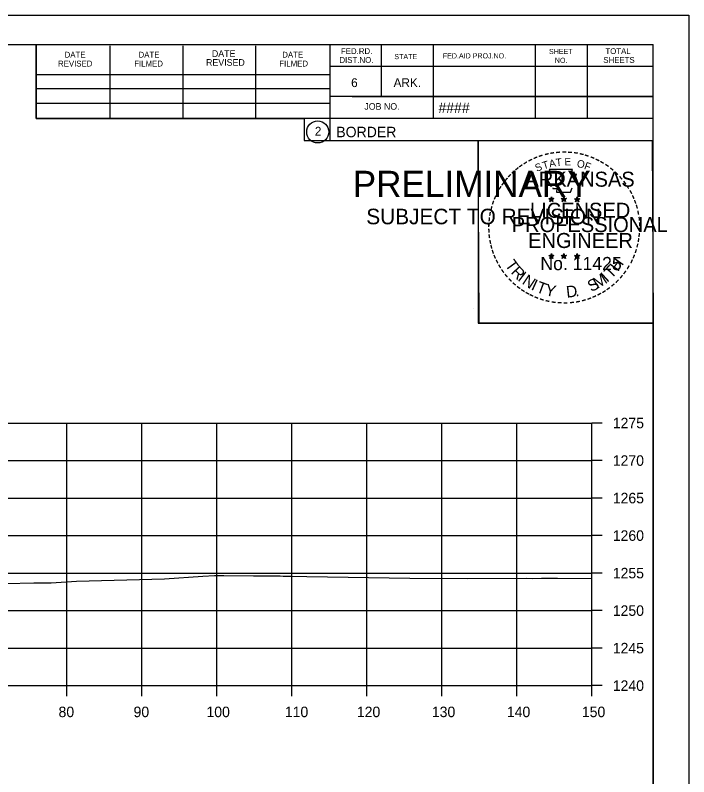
# Model space of a CAD drawing. Extents: x -70 to 701944, y -4 to 666871.
# Drawn here: x 679957.1 to 680046.9, y 652580.8 to 652682.3 of the extents above; entities that cross this region are included whole.
import ezdxf

# ---------------------------------------------------------------- set-up
doc = ezdxf.new("R2010")
doc.units = 0
for name, color, linetype in [('R_Axis', 7, 'Continuous'), ('R_Axis Annot', 7, 'Continuous'), ('R_Border', 7, 'Continuous'), ('R_Border PE', 7, 'Continuous'), ('R_Border Prem', 7, 'Continuous'), ('R_Exist Surface', 7, 'Continuous'), ('R_Grid', 7, 'Continuous'), ('R_No Plot', 7, 'Continuous')]:
    doc.layers.add(name, color=color, linetype=linetype)

msp = doc.modelspace()

# ---------------------------------------------------------------- linework, layer by layer
at = {"layer": 'R_Axis'}
for p, q in [((680033.94, 652592.98), (680033.94, 652627.98)), ((680035.34, 652627.98), (680033.94, 652627.98)), ((680035.34, 652622.98), (680033.94, 652622.98)), ((680035.34, 652617.98), (680033.94, 652617.98)), ((680035.34, 652612.98), (680033.94, 652612.98)), ((680035.34, 652607.98), (680033.94, 652607.98)), ((680035.34, 652602.98), (680033.94, 652602.98)), ((680035.34, 652597.98), (680033.94, 652597.98)), ((679733.94, 652592.98), (680033.94, 652592.98)), ((679963.94, 652591.58), (679963.94, 652592.98)), ((679973.94, 652591.58), (679973.94, 652592.98)), ((679983.94, 652591.58), (679983.94, 652592.98)), ((679993.94, 652591.58), (679993.94, 652592.98)), ((680003.94, 652591.58), (680003.94, 652592.98)), ((680013.94, 652591.58), (680013.94, 652592.98)), ((680023.94, 652591.58), (680023.94, 652592.98)), ((680033.94, 652591.58), (680033.94, 652592.98)), ((680035.34, 652592.98), (680033.94, 652592.98))]:
    msp.add_line(p, q, dxfattribs=at)
at = {"layer": 'R_Border'}
for p, q in [((679725.94, 652678.44), (680042.12, 652678.44)), ((679959.86, 652668.56), (679959.86, 652678.44)), ((679969.72, 652668.56), (679969.72, 652678.24)), ((679979.48, 652668.56), (679979.48, 652678.24)), ((679989.16, 652668.56), (679989.16, 652678.24)), ((679999.02, 652678.44), (679999.02, 652665.64)), ((680005.86, 652678.44), (680005.86, 652671.5)), ((680012.8, 652678.44), (680012.8, 652668.56)), ((680026.38, 652678.44), (680026.38, 652668.56)), ((680033.32, 652678.44), (680033.32, 652668.56)), ((680042.12, 652472.98), (680042.12, 652678.44)), ((680042.12, 652675.5), (679999.02, 652675.5)), ((680042.12, 652675.52), (680042.12, 652675.52)), ((679959.86, 652674.42), (679999.02, 652674.42)), ((679959.86, 652672.56), (679999.02, 652672.56)), ((680042.12, 652671.5), (679999.02, 652671.5)), ((680001.98, 652671.5), (680042.12, 652671.5)), ((679959.86, 652668.56), (679959.86, 652670.62)), ((679959.86, 652670.62), (679999.02, 652670.62)), ((680042.12, 652668.56), (679959.86, 652668.56)), ((679999.02, 652665.64), (680042.12, 652665.64))]:
    msp.add_line(p, q, dxfattribs=at)
msp.add_circle((679997.41, 652666.78), 1.47, dxfattribs=at)
at = {"layer": 'R_Border PE'}
for p, q in [((680028.21, 652657.89), (680028.55, 652657.78)), ((680028.21, 652657.89), (680028.46, 652657.85)), ((680028.21, 652657.89), (680028.44, 652657.77)), ((680028.55, 652658.15), (680028.51, 652657.9)), ((680028.55, 652657.78), (680028.55, 652658.15)), ((680028.55, 652658.15), (680028.6, 652657.9)), ((680028.9, 652657.89), (680028.55, 652657.78)), ((680028.9, 652657.89), (680028.62, 652657.85)), ((680028.9, 652657.89), (680028.7, 652657.79)), ((680029.88, 652657.89), (680030.22, 652657.78)), ((680029.88, 652657.89), (680030.13, 652657.85)), ((680029.88, 652657.89), (680030.11, 652657.77)), ((680030.22, 652658.15), (680030.18, 652657.9)), ((680030.22, 652657.78), (680030.22, 652658.15)), ((680030.22, 652658.15), (680030.27, 652657.9)), ((680030.57, 652657.89), (680030.22, 652657.78)), ((680030.57, 652657.89), (680030.29, 652657.85)), ((680030.57, 652657.89), (680030.37, 652657.79)), ((680031.64, 652657.88), (680031.99, 652657.77)), ((680031.64, 652657.88), (680031.89, 652657.84)), ((680031.64, 652657.88), (680031.88, 652657.76)), ((680031.99, 652658.14), (680031.95, 652657.88)), ((680031.99, 652657.77), (680031.99, 652658.14)), ((680031.99, 652658.14), (680032.04, 652657.89)), ((680032.34, 652657.88), (680031.99, 652657.77)), ((680032.34, 652657.88), (680032.05, 652657.83)), ((680032.34, 652657.88), (680032.13, 652657.78)), ((680028.34, 652657.49), (680028.55, 652657.78)), ((680028.34, 652657.49), (680028.46, 652657.73)), ((680028.34, 652657.49), (680028.55, 652657.7)), ((680028.77, 652657.49), (680028.55, 652657.78)), ((680028.77, 652657.49), (680028.55, 652657.7)), ((680028.77, 652657.49), (680028.63, 652657.78)), ((680030.01, 652657.49), (680030.22, 652657.78)), ((680030.01, 652657.49), (680030.13, 652657.73)), ((680030.01, 652657.49), (680030.22, 652657.7)), ((680030.44, 652657.49), (680030.22, 652657.78)), ((680030.44, 652657.49), (680030.22, 652657.7)), ((680030.44, 652657.49), (680030.3, 652657.78)), ((680031.77, 652657.47), (680031.99, 652657.77)), ((680031.77, 652657.47), (680031.9, 652657.72)), ((680031.77, 652657.47), (680031.99, 652657.69)), ((680032.2, 652657.47), (680031.99, 652657.77)), ((680032.2, 652657.47), (680031.99, 652657.69)), ((680032.2, 652657.47), (680032.06, 652657.77)), ((680028.2, 652650.32), (680028.55, 652650.21)), ((680028.2, 652650.32), (680028.45, 652650.28)), ((680028.2, 652650.32), (680028.44, 652650.2)), ((680028.33, 652649.91), (680028.55, 652650.21)), ((680028.33, 652649.91), (680028.46, 652650.16)), ((680028.33, 652649.91), (680028.55, 652650.13)), ((680028.55, 652650.58), (680028.51, 652650.32)), ((680028.55, 652650.21), (680028.55, 652650.58)), ((680028.55, 652650.58), (680028.6, 652650.33)), ((680028.9, 652650.32), (680028.55, 652650.21)), ((680028.76, 652649.91), (680028.55, 652650.21)), ((680028.76, 652649.91), (680028.55, 652650.13)), ((680028.9, 652650.32), (680028.61, 652650.27)), ((680028.76, 652649.91), (680028.63, 652650.2)), ((680028.9, 652650.32), (680028.69, 652650.22)), ((680029.87, 652650.32), (680030.22, 652650.21)), ((680029.87, 652650.32), (680030.12, 652650.28)), ((680029.87, 652650.32), (680030.11, 652650.2)), ((680030, 652649.91), (680030.22, 652650.21)), ((680030, 652649.91), (680030.13, 652650.16)), ((680030, 652649.91), (680030.22, 652650.13)), ((680030.22, 652650.58), (680030.18, 652650.32)), ((680030.22, 652650.21), (680030.22, 652650.58)), ((680030.22, 652650.58), (680030.27, 652650.33)), ((680030.57, 652650.32), (680030.22, 652650.21)), ((680030.43, 652649.91), (680030.22, 652650.21)), ((680030.43, 652649.91), (680030.22, 652650.13)), ((680030.57, 652650.32), (680030.28, 652650.27)), ((680030.43, 652649.91), (680030.3, 652650.2)), ((680030.57, 652650.32), (680030.36, 652650.22)), ((680031.64, 652650.31), (680031.99, 652650.2)), ((680031.64, 652650.31), (680031.89, 652650.27)), ((680031.64, 652650.31), (680031.87, 652650.19)), ((680031.77, 652649.9), (680031.99, 652650.2)), ((680031.77, 652649.9), (680031.9, 652650.15)), ((680031.77, 652649.9), (680031.98, 652650.12)), ((680031.99, 652650.57), (680031.95, 652650.31)), ((680032.2, 652649.9), (680031.98, 652650.12)), ((680031.99, 652650.2), (680031.99, 652650.57)), ((680031.99, 652650.57), (680032.04, 652650.32)), ((680032.33, 652650.31), (680031.99, 652650.2)), ((680032.2, 652649.9), (680031.99, 652650.2)), ((680032.33, 652650.31), (680032.05, 652650.26)), ((680032.2, 652649.9), (680032.06, 652650.19)), ((680032.33, 652650.31), (680032.13, 652650.21))]:
    msp.add_line(p, q, dxfattribs=at)
for points in [[(680028.25, 652661.77), (680028.52, 652660.95)], [(680031.76, 652660.85), (680031.9, 652661.13), (680031.21, 652661.11), (680031.36, 652661.77), (680028.25, 652661.77)], [(680028.74, 652659.35), (680028.74, 652659.26), (680029.3, 652659.24), (680029.25, 652658.77), (680031.12, 652658.77), (680031.32, 652659.31)], [(680028.55, 652658.15), (680028.77, 652657.49), (680028.21, 652657.89), (680028.9, 652657.89), (680028.34, 652657.49), (680028.55, 652658.15)], [(680030.22, 652658.15), (680030.44, 652657.49), (680029.88, 652657.89), (680030.57, 652657.89), (680030.01, 652657.49), (680030.22, 652658.15)], [(680031.99, 652658.14), (680032.2, 652657.47), (680031.64, 652657.88), (680032.34, 652657.88), (680031.77, 652657.47), (680031.99, 652658.14)], [(680028.55, 652650.58), (680028.76, 652649.91), (680028.2, 652650.32), (680028.9, 652650.32), (680028.33, 652649.91), (680028.55, 652650.58)], [(680030.22, 652650.58), (680030.43, 652649.91), (680029.87, 652650.32), (680030.57, 652650.32), (680030, 652649.91), (680030.22, 652650.58)], [(680031.99, 652650.57), (680032.2, 652649.9), (680031.64, 652650.31), (680032.33, 652650.31), (680031.77, 652649.9), (680031.99, 652650.57)]]:
    msp.add_lwpolyline(points, dxfattribs=at)
for centre, radius in [((680028.55, 652657.78), 0.172), ((680028.55, 652657.78), 0.145), ((680028.55, 652657.78), 0.116), ((680028.55, 652657.78), 0.0991), ((680028.55, 652657.78), 0.0747), ((680028.55, 652657.78), 0.0495), ((680030.22, 652657.78), 0.172), ((680030.22, 652657.78), 0.145), ((680030.22, 652657.78), 0.116), ((680030.22, 652657.78), 0.0991), ((680030.22, 652657.78), 0.0747), ((680030.22, 652657.78), 0.0495), ((680031.99, 652657.77), 0.172), ((680031.99, 652657.77), 0.145), ((680031.99, 652657.77), 0.116), ((680031.99, 652657.77), 0.0991), ((680031.99, 652657.77), 0.0747), ((680028.55, 652657.78), 0.0296), ((680030.22, 652657.78), 0.0296), ((680031.99, 652657.77), 0.0495), ((680031.99, 652657.77), 0.0296), ((680028.55, 652650.21), 0.172), ((680028.55, 652650.21), 0.145), ((680028.55, 652650.21), 0.116), ((680028.55, 652650.21), 0.0991), ((680028.55, 652650.21), 0.0747), ((680028.55, 652650.21), 0.0495), ((680028.55, 652650.21), 0.0296), ((680030.22, 652650.21), 0.172), ((680030.22, 652650.21), 0.145), ((680030.22, 652650.21), 0.116), ((680030.22, 652650.21), 0.0991), ((680030.22, 652650.21), 0.0747), ((680030.22, 652650.21), 0.0495), ((680030.22, 652650.21), 0.0296), ((680031.99, 652650.2), 0.172), ((680031.99, 652650.2), 0.145), ((680031.99, 652650.2), 0.116), ((680031.99, 652650.2), 0.0991), ((680031.99, 652650.2), 0.0747), ((680031.99, 652650.2), 0.0495), ((680031.99, 652650.2), 0.0296)]:
    msp.add_circle(centre, radius, dxfattribs=at)
at = {"layer": 'R_Exist Surface'}
msp.add_lwpolyline([(679955.88, 652606.6), (679959.57, 652606.66), (679961.88, 652606.7), (679965.24, 652606.91), (679976.97, 652607.21), (679982.09, 652607.59), (679983.66, 652607.67), (679984.87, 652607.66), (679988.85, 652607.63), (679989.48, 652607.63), (679991.68, 652607.63), (679992.41, 652607.61), (679992.82, 652607.59), (679993.8, 652607.57), (679995.94, 652607.54), (680009.68, 652607.31), (680017.36, 652607.26), (680025.25, 652607.29), (680026.1, 652607.28), (680027.22, 652607.29), (680027.34, 652607.29), (680029.38, 652607.29), (680033.94, 652607.28)], dxfattribs=at)
at = {"layer": 'R_Grid'}
for p, q in [((679733.94, 652627.98), (680033.94, 652627.98)), ((679963.94, 652592.98), (679963.94, 652627.98)), ((679973.94, 652592.98), (679973.94, 652627.98)), ((679983.94, 652592.98), (679983.94, 652627.98)), ((679993.94, 652592.98), (679993.94, 652627.98)), ((680003.94, 652592.98), (680003.94, 652627.98)), ((680013.94, 652592.98), (680013.94, 652627.98)), ((680023.94, 652592.98), (680023.94, 652627.98)), ((680033.94, 652592.98), (680033.94, 652627.98)), ((679733.94, 652622.98), (680033.94, 652622.98)), ((679733.94, 652617.98), (680033.94, 652617.98)), ((679733.94, 652612.98), (680033.94, 652612.98)), ((679733.94, 652607.98), (680033.94, 652607.98)), ((679733.94, 652602.98), (680033.94, 652602.98)), ((679733.94, 652597.98), (680033.94, 652597.98)), ((679733.94, 652592.98), (680033.94, 652592.98))]:
    msp.add_line(p, q, dxfattribs=at)
at = {"layer": 'R_No Plot'}
for p, q in [((679713.54, 652682.33), (680046.87, 652682.33)), ((680018.16, 652643.18), (680018.16, 652643.18))]:
    msp.add_line(p, q, dxfattribs=at)
for points in [[(679713.53, 652682.33), (680046.87, 652682.33), (680046.87, 652469), (679713.53, 652469)], [(679959.86, 652678.44), (679959.86, 652668.56), (679995.59, 652668.56), (679995.59, 652665.64), (680018.79, 652665.64), (680018.79, 652641.31), (680042.12, 652641.31), (680042.12, 652472.98), (679725.94, 652472.98), (679725.94, 652678.44)], [(680018.79, 652665.64), (680042, 652665.64), (680042.12, 652641.31), (680018.91, 652641.31)]]:
    msp.add_lwpolyline(points, close=True, dxfattribs=at)

# ---------------------------------------------------------------- texts
at = {"layer": 'R_Axis Annot'}
for s, p in [('1275', (680036.74, 652627.28)), ('1270', (680036.74, 652622.28)), ('1265', (680036.74, 652617.28)), ('1260', (680036.74, 652612.28)), ('1255', (680036.74, 652607.28)), ('1250', (680036.74, 652602.28)), ('1245', (680036.74, 652597.28)), ('1240', (680036.74, 652592.28)), ('80', (679962.85, 652588.78)), ('90', (679972.85, 652588.78)), ('100', (679982.57, 652588.78)), ('110', (679993.02, 652588.78)), ('120', (680002.62, 652588.78)), ('130', (680012.62, 652588.78)), ('140', (680022.62, 652588.78)), ('150', (680032.62, 652588.78))]:
    msp.add_text(s, height=1.4, dxfattribs=at).set_placement(p)
at = {"layer": 'R_Border'}
for s, height, p in [('DATE', 0.782, (679963.66, 652676.68)), ('DATE', 0.782, (679973.52, 652676.68)), ('DATE', 0.879, (679983.3, 652676.78)), ('DATE', 0.782, (679992.68, 652676.68)), ('FED.RD.', 0.782, (680000.5, 652677.16)), ('STATE', 0.684, (680007.62, 652676.48)), ('FED.AID PROJ.NO.', 0.684, (680014.08, 652676.58)), ('SHEET', 0.684, (680028.24, 652677.16)), ('TOTAL', 0.782, (680035.76, 652677.16)), ('REVISED', 0.782, (679962.78, 652675.5)), ('FILMED', 0.782, (679972.94, 652675.5)), ('REVISED', 0.879, (679982.52, 652675.6)), ('FILMED', 0.782, (679992.28, 652675.5)), ('DIST.NO.', 0.782, (680000.3, 652675.98)), ('NO.', 0.684, (680029.02, 652675.98)), ('SHEETS', 0.782, (680035.48, 652675.98)), ('6', 1.17, (680001.86, 652672.76)), ('ARK.', 1.172, (680007.52, 652672.76)), ('JOB NO.', 0.879, (680003.62, 652669.74)), ('####', 1.4, (680013.5, 652669.3)), ('2', 1.17, (679997.02, 652666.29)), ('BORDER', 1.4, (679999.88, 652666.07))]:
    msp.add_text(s, height=height, rotation=360, dxfattribs=at).set_placement(p)
at = {"layer": 'R_Border PE'}
for s, height, rotation, p in [('-', 1.6, 13.6301, (680027.74, 652663.14)), ('-', 1.6, 10.2193, (680028.42, 652663.3)), ('-', 1.6, 5.8968, (680029.15, 652663.41)), ('-', 1.6, 0.1862, (680029.92, 652663.48)), ('-', 1.6, 357.743, (680030.65, 652663.47)), ('-', 1.6, 352.1617, (680031.39, 652663.42)), ('-', 1.6, 347.2049, (680032.11, 652663.3)), ('-', 1.6, 28.7918, (680025.73, 652662.31)), ('-', 1.6, 24.3072, (680026.36, 652662.63)), ('-', 1.6, 19.1761, (680026.99, 652662.9)), ('T', 1, 16.4036, (680027.52, 652661.78)), ('A', 1, 11.2132, (680028.34, 652662.03)), ('T', 1, 6.0228, (680029.19, 652662.2)), ('E', 1, 0.8323, (680030.3, 652662.31)), ('O', 1, 350.4515, (680031.9, 652662.1)), ('-', 1.6, 342.3362, (680032.74, 652663.15)), ('-', 1.6, 337.8551, (680033.48, 652662.92)), ('-', 1.6, 334.1211, (680034.11, 652662.65)), ('-', 1.6, 329.6409, (680034.69, 652662.37)), ('-', 1.6, 38.9507, (680024.08, 652661.17)), ('-', 1.6, 36.2317, (680024.55, 652661.55)), ('-', 1.6, 34.0636, (680025.13, 652661.94)), ('S', 1, 21.594, (680026.6, 652661.45)), ('F', 1, 340.0707, (680032.85, 652661.87)), ('-', 1.6, 325.8627, (680035.33, 652662.01)), ('-', 1.6, 320.5297, (680035.94, 652661.58)), ('-', 1.6, 48.423, (680023.2, 652660.28)), ('-', 1.6, 42.9622, (680023.64, 652660.75)), ('ARKANSAS', 2, 360, (680025.1, 652659.48)), ('-', 1.6, 315.5786, (680036.54, 652661.09)), ('-', 1.6, 309.8797, (680037.11, 652660.54)), ('-', 1.6, 54.2325, (680022.38, 652659.22)), ('-', 1.6, 50.6142, (680022.79, 652659.79)), ('-', 1.6, 306.6522, (680037.64, 652659.94)), ('-', 1.6, 62.8713, (680021.74, 652658.08)), ('-', 1.6, 58.0706, (680022.05, 652658.7)), ('-', 1.4, 303.6753, (680038.12, 652659.37)), ('-', 1.6, 299.6684, (680038.44, 652658.77)), ('-', 1.6, 67.7743, (680021.48, 652657.47)), ('-', 1.6, 294.6628, (680038.76, 652658.16)), ('-', 1.6, 75.461, (680021.07, 652656.13)), ('-', 1.6, 72.3945, (680021.26, 652656.84)), ('LICENSED', 2, 360, (680025.7, 652655.34)), ('DWB', 0.01, 360, (680028.54, 652657.78)), ('DWB', 0.01, 360, (680030.21, 652657.78)), ('DWB', 0.01, 360, (680031.98, 652657.77)), ('-', 1.6, 290.5728, (680039.02, 652657.58)), ('-', 1.6, 285.1233, (680039.26, 652657)), ('-', 1.6, 81.2013, (680020.93, 652655.41)), ('-', 1.6, 280.5493, (680039.46, 652656.26)), ('-', 1.6, 85.1863, (680020.86, 652654.72)), ('PROFESSIONAL', 2, 360, (680023.27, 652653.43)), ('-', 1.6, 276.5962, (680039.62, 652655.49)), ('-', 1.6, 94.1959, (680020.87, 652653.3)), ('-', 1.6, 89.0622, (680020.83, 652654.02)), ('-', 1.6, 274.3301, (680039.68, 652654.77)), ('-', 1.6, 269.9407, (680039.71, 652654.13)), ('-', 1.6, 98.9479, (680020.94, 652652.63)), ('ENGINEER', 2, 360, (680025.46, 652651.31)), ('-', 1.6, 263.5172, (680039.69, 652653.47)), ('-', 1.6, 101.7149, (680021.08, 652651.9)), ('-', 1.6, 105.4578, (680021.24, 652651.3)), ('-', 1.6, 255.7626, (680039.51, 652652.14)), ('-', 1.6, 260.9953, (680039.62, 652652.81)), ('-', 1.6, 109.0874, (680021.45, 652650.67)), ('-', 1.6, 252.8681, (680039.33, 652651.42)), ('-', 1.6, 114.0643, (680021.71, 652650.07)), ('-', 1.6, 115.7289, (680022.01, 652649.46)), ('T', 1.54, 306.0406, (680022.31, 652649.05)), ('No. 11425', 1.757, 360, (680027.09, 652648.36)), ('DWB', 0.01, 360, (680028.54, 652650.21)), ('DWB', 0.01, 360, (680030.21, 652650.21)), ('DWB', 0.01, 360, (680031.97, 652650.2)), ('H', 1.54, 54.6088, (680037.43, 652648.08)), ('-', 1.6, 244.6197, (680038.85, 652650.11)), ('-', 1.6, 247.8887, (680039.11, 652650.74)), ('-', 1.6, 120.4471, (680022.37, 652648.87)), ('R', 1.54, 314.005, (680023.07, 652648)), ('T', 1.54, 46.6444, (680036.54, 652647.14)), ('-', 1.6, 239.0712, (680038.45, 652649.36)), ('-', 1.6, 125.8934, (680022.77, 652648.31)), ('-', 1.6, 130.7181, (680023.23, 652647.76)), ('I', 1.54, 321.9694, (680023.97, 652647.07)), ('N', 1.54, 326.5002, (680024.54, 652646.6)), ('M', 1.54, 32.6563, (680034.7, 652645.82)), ('I', 1.54, 42.1136, (680035.98, 652646.66)), ('-', 1.6, 231.2538, (680037.62, 652648.14)), ('-', 1.6, 233.8452, (680038.05, 652648.71)), ('-', 1.6, 134.2238, (680023.75, 652647.21)), ('-', 1.6, 138.9338, (680024.28, 652646.75)), ('I', 1.54, 335.3603, (680025.75, 652645.81)), ('T', 1.54, 339.8912, (680026.41, 652645.48)), ('S', 1.54, 26.9312, (680033.86, 652645.41)), ('-', 1.6, 225.7653, (680037.14, 652647.58)), ('-', 1.6, 144.6463, (680024.83, 652646.34)), ('-', 1.6, 148.0898, (680025.39, 652645.97)), ('Y', 1.54, 347.8556, (680027.63, 652645.04)), ('D', 1.54, 6.3969, (680030.61, 652644.68)), ('-', 1.6, 212.2491, (680035.54, 652646.21)), ('-', 1.6, 215.7363, (680036.07, 652646.6)), ('-', 1.6, 221.0851, (680036.62, 652647.07)), ('-', 1.6, 151.5704, (680025.97, 652645.65)), ('-', 1.6, 154.6002, (680026.49, 652645.4)), ('-', 1.6, 158.5612, (680027.12, 652645.15)), ('.', 1.54, 13.7642, (680031.8, 652644.81)), ('-', 1.6, 200.7184, (680033.73, 652645.27)), ('-', 1.6, 204.2516, (680034.35, 652645.55)), ('-', 1.6, 207.3568, (680034.98, 652645.87)), ('-', 1.6, 162.7983, (680027.8, 652644.93)), ('-', 1.6, 167.5555, (680028.52, 652644.77)), ('-', 1.6, 173.1155, (680029.29, 652644.66)), ('-', 1.6, 176.5183, (680030.04, 652644.61)), ('-', 1.6, 181.5918, (680030.78, 652644.62)), ('-', 1.6, 185.8167, (680031.59, 652644.7)), ('-', 1.6, 191.2858, (680032.33, 652644.83)), ('-', 1.6, 195.4743, (680033.06, 652645.03))]:
    msp.add_text(s, height=height, rotation=rotation, dxfattribs=at).set_placement(p)
at = {"layer": 'R_Border Prem'}
for s, height, p in [('PRELIMINARY', 3.5, (680002.07, 652658.1)), ('DWB', 0.01, (680002.82, 652659.95)), ('SUBJECT TO REVISION', 2.0751, (680003.88, 652654.47))]:
    msp.add_text(s, height=height, rotation=360, dxfattribs=at).set_placement(p)

doc.saveas('drawing.dxf')
